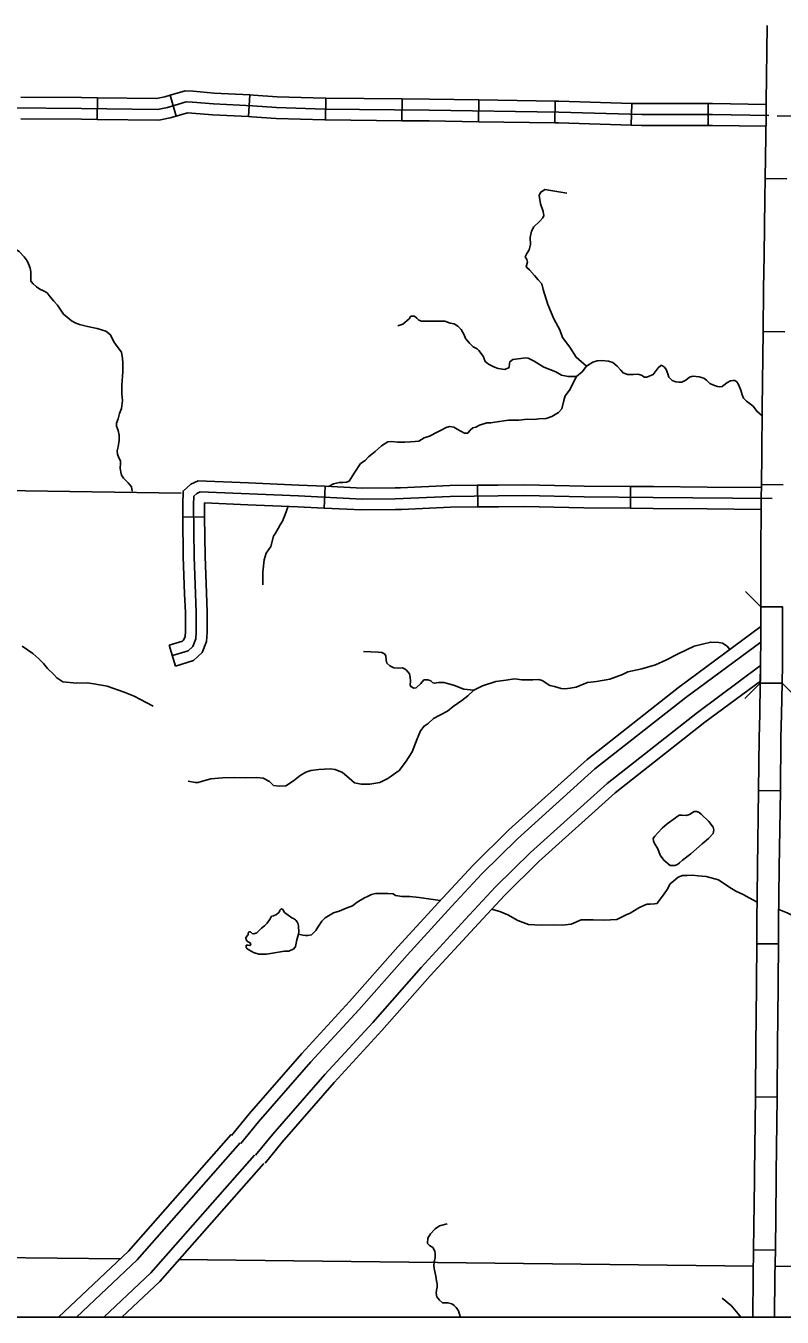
# Model space of a CAD drawing. Extents: x 8749 to 11879, y 13275 to 15339.
# Drawn here: x 9782.1 to 9886.5, y 13439.9 to 13618.1 of the extents above; entities that cross this region are included whole.
import ezdxf

# ---------------------------------------------------------------- set-up
doc = ezdxf.new("R2010")
doc.units = 0
for name, color, linetype in [('Level 19', 7, 'Continuous'), ('Level 31', 7, 'Continuous'), ('Level 32', 7, 'Continuous'), ('Level 35', 7, 'Continuous'), ('Level 38', 7, 'Continuous'), ('Level 45', 7, 'Continuous'), ('Level 5', 7, 'Continuous'), ('R_Draft', 7, 'Continuous')]:
    doc.layers.add(name, color=color, linetype=linetype)

msp = doc.modelspace()

# ---------------------------------------------------------------- linework, layer by layer
at = {"layer": 'Level 19'}
for points in [[(9883.5, 13533.03), (9883.51, 13535.16), (9872.16, 13526.75), (9859.54, 13516.82), (9848.76, 13507.14), (9843.81, 13502.23), (9839.57, 13497.67), (9833.43, 13490.97), (9826.76, 13483.43), (9820.15, 13476.24), (9812.88, 13467.91), (9810.45, 13464.92)], [(9811.76, 13463.85), (9814.18, 13466.82), (9821.42, 13475.1), (9828.03, 13482.29), (9834.69, 13489.84), (9840.82, 13496.52), (9845.03, 13501.05), (9849.93, 13505.9), (9860.63, 13515.52), (9873.19, 13525.4), (9883.5, 13533.03)], [(9883.45, 13527.65), (9883.49, 13529.79), (9874.77, 13523.33), (9862.31, 13513.53), (9851.71, 13504.01), (9846.9, 13499.24), (9842.73, 13494.75), (9836.62, 13488.1), (9829.96, 13480.55), (9823.35, 13473.37), (9816.17, 13465.14), (9813.78, 13462.21)], [(9815.1, 13461.13), (9817.47, 13464.04), (9824.62, 13472.23), (9831.22, 13479.41), (9837.89, 13486.96), (9843.98, 13493.6), (9848.12, 13498.06), (9852.88, 13502.77), (9863.4, 13512.23), (9875.8, 13521.98), (9883.45, 13527.65)], [(9810.41, 13465.06), (9796.24, 13448.98), (9786.59, 13439.87)], [(9789.06, 13439.87), (9797.46, 13447.8), (9811.68, 13463.94)], [(9813.63, 13462.22), (9799.33, 13445.99), (9792.85, 13439.87)], [(9795.32, 13439.87), (9800.56, 13444.81), (9814.91, 13461.09)]]:
    msp.add_lwpolyline(points, dxfattribs=at)
at = {"layer": 'Level 31'}
for p, q in [((9884.12, 13597), (9887.12, 13596.96)), ((9883.83, 13575.88), (9886.83, 13575.85)), ((9886.59, 13554.72), (9883.59, 13554.77)), ((9886.44, 13527.35), (9883.44, 13527.36)), ((9883.21, 13512.53), (9886.21, 13512.49)), ((9882.95, 13491.4), (9885.95, 13491.38)), ((9882.95, 13491.4), (9882.95, 13491.4)), ((9885.75, 13470.25), (9882.76, 13470.28)), ((9882.52, 13449.17), (9885.52, 13449.13))]:
    msp.add_line(p, q, dxfattribs=at)
for points in [[(9884.4, 13618.12), (9884.27, 13607.56)], [(9884.27, 13607.56), (9884.25, 13605.7), (9884.12, 13597)], [(9884.12, 13597), (9884.08, 13594.26), (9883.96, 13586.44)], [(9883.96, 13586.44), (9883.89, 13581.79), (9883.83, 13575.88)], [(9883.72, 13565.32), (9883.83, 13575.88)], [(9883.59, 13554.77), (9883.66, 13558.97), (9883.72, 13565.32)], [(9883.59, 13554.77), (9883.56, 13552.85), (9883.53, 13544.19)], [(9883.53, 13544.19), (9883.51, 13541.18), (9883.51, 13537.89)], [(9883.51, 13537.89), (9883.51, 13535.68), (9883.5, 13534.86), (9883.5, 13533.63)], [(9883.51, 13537.89), (9886.51, 13537.89), (9886.51, 13535.66), (9886.5, 13534.84), (9886.5, 13533.62)], [(9883.5, 13533.63), (9883.49, 13529.94), (9883.44, 13527.36)], [(9886.5, 13533.62), (9886.49, 13529.91), (9886.44, 13527.35), (9883.44, 13527.38)], [(9883.44, 13527.36), (9883.36, 13523.09)], [(9886.36, 13523.04), (9886.44, 13527.35)], [(9883.36, 13523.09), (9883.3, 13519.84), (9883.21, 13512.53)], [(9886.21, 13512.49), (9886.3, 13519.8), (9886.36, 13523.04)], [(9883.21, 13512.53), (9883.07, 13501.97)], [(9886.21, 13512.49), (9886.07, 13501.93)], [(9883.07, 13501.97), (9883.07, 13501.84), (9882.97, 13494.42), (9882.95, 13491.4)], [(9886.07, 13501.93), (9886.07, 13501.8), (9885.97, 13494.39), (9885.95, 13491.38)], [(9882.86, 13480.84), (9882.95, 13491.4)], [(9885.95, 13491.38), (9885.86, 13480.82)], [(9882.76, 13470.28), (9882.83, 13477.97), (9882.86, 13480.84)], [(9885.86, 13480.82), (9885.83, 13477.94), (9885.75, 13470.25)], [(9882.76, 13470.28), (9882.65, 13459.72)], [(9885.75, 13470.25), (9885.65, 13459.69)], [(9882.65, 13459.72), (9882.64, 13458.79), (9882.52, 13449.17)], [(9885.65, 13459.69), (9885.64, 13458.75), (9885.52, 13449.13)], [(9882.42, 13439.87), (9882.47, 13445.55), (9882.52, 13449.17)], [(9885.52, 13449.13), (9885.47, 13445.51), (9885.42, 13439.87)]]:
    msp.add_lwpolyline(points, dxfattribs=at)
at = {"layer": 'Level 32'}
for p, q in [((9802.85, 13605.62), (9802.01, 13608.5)), ((9812.82, 13605.55), (9812.98, 13608.54)), ((9791.92, 13605.16), (9791.96, 13608.16)), ((9823.43, 13605.1), (9823.46, 13608.1)), ((9833.99, 13604.99), (9834.02, 13607.99)), ((9844.54, 13604.85), (9844.59, 13607.85)), ((9855.1, 13604.68), (9855.15, 13607.68)), ((9865.64, 13604.38), (9865.72, 13607.38)), ((9876.24, 13604.34), (9876.24, 13607.34))]:
    msp.add_line(p, q, dxfattribs=at)
for points in [[(9791.96, 13608.16), (9800.13, 13608.05), (9801.28, 13608.29), (9802.01, 13608.5)], [(9802.01, 13608.5), (9804.06, 13609.1), (9805.19, 13609.04), (9808.06, 13608.8), (9812.98, 13608.54)], [(9812.98, 13608.54), (9813.48, 13608.52), (9816.76, 13608.28), (9823.39, 13608.1), (9823.46, 13608.1)], [(9737.53, 13574.24), (9748.35, 13580.56), (9771.37, 13594.15), (9775.18, 13596.44), (9777.39, 13597.53), (9777.82, 13597.91), (9778.34, 13598.57), (9778.53, 13600.17), (9778.95, 13605.94), (9779.23, 13606.45), (9779.94, 13606.74), (9789.75, 13606.69), (9800.27, 13606.55), (9801.64, 13606.83), (9804.23, 13607.59), (9805.08, 13607.54), (9807.96, 13607.3), (9813.38, 13607.02), (9816.69, 13606.79), (9823.36, 13606.6), (9837.75, 13606.46), (9855.62, 13606.17), (9867.09, 13605.84), (9876.85, 13605.84)], [(9781.38, 13608.23), (9789.77, 13608.19), (9791.96, 13608.16)], [(9823.46, 13608.1), (9834.02, 13607.99)], [(9834.02, 13607.99), (9837.77, 13607.95), (9844.59, 13607.85)], [(9844.59, 13607.85), (9855.15, 13607.68)], [(9855.15, 13607.68), (9855.66, 13607.67), (9865.72, 13607.38)], [(9865.72, 13607.38), (9867.11, 13607.34), (9876.24, 13607.34)], [(9876.24, 13607.34), (9876.86, 13607.34), (9884.27, 13607.21)], [(9781.37, 13605.23), (9789.74, 13605.19), (9791.92, 13605.16)], [(9791.92, 13605.16), (9800.42, 13605.05), (9802, 13605.38), (9802.85, 13605.62)], [(9802.85, 13605.62), (9804.41, 13606.08), (9804.98, 13606.04), (9807.86, 13605.81), (9812.82, 13605.55)], [(9812.82, 13605.55), (9813.29, 13605.52), (9816.61, 13605.29), (9823.33, 13605.1), (9823.43, 13605.1)], [(9823.43, 13605.1), (9833.99, 13604.99)], [(9833.99, 13604.99), (9837.73, 13604.96), (9844.54, 13604.85)], [(9844.54, 13604.85), (9855.1, 13604.68)], [(9876.85, 13605.84), (9884.64, 13605.7)], [(9914.38, 13605.59), (9913.53, 13605.73), (9912.16, 13605.68), (9907.68, 13605.63), (9896.22, 13605.54), (9885.75, 13605.68)], [(9855.1, 13604.68), (9855.59, 13604.67), (9865.64, 13604.38)], [(9865.64, 13604.38), (9867.06, 13604.34), (9876.24, 13604.34)], [(9876.24, 13604.34), (9876.84, 13604.34), (9884.23, 13604.21)], [(9802.31, 13531.16), (9804.47, 13531.82), (9805.13, 13532.44), (9805.53, 13533.47), (9805.6, 13534.44), (9805.6, 13537.15), (9805.31, 13544.81), (9805.24, 13551.96), (9805.27, 13553.17)], [(9805.27, 13553.17), (9805.68, 13553.54), (9806.15, 13553.76), (9819.7, 13553.21), (9828.5, 13552.77), (9833.07, 13552.81), (9840.66, 13553.14), (9847.29, 13553.21), (9850.91, 13553.25), (9859.12, 13553.06), (9868.68, 13552.99), (9885.06, 13552.84)]]:
    msp.add_lwpolyline(points, dxfattribs=at)
at = {"layer": 'Level 35'}
for points in [[(9859.44, 13571.13), (9858.03, 13572.33), (9857.14, 13573.74), (9856.14, 13575.06), (9855.79, 13576.14), (9854.93, 13577.65), (9854.14, 13579.62), (9853.5, 13581.67), (9853.31, 13582.45), (9852.77, 13583.02), (9852.26, 13583.61), (9851.61, 13584.4), (9851.21, 13584.72), (9851.15, 13584.88), (9851.31, 13585.45), (9851.23, 13585.83), (9850.99, 13586.18), (9851.21, 13586.67), (9851.53, 13587.18), (9851.75, 13587.89), (9851.67, 13588.88), (9851.85, 13589.75), (9852.2, 13590.34), (9853.04, 13591.1), (9853.42, 13591.58), (9853.55, 13591.91), (9853.5, 13592.47), (9853.12, 13593.53), (9852.93, 13594.66), (9853.12, 13595.09), (9853.71, 13595.47), (9856.76, 13594.98)], [(9780.06, 13587.34), (9780.57, 13587.31), (9781.17, 13586.94), (9781.83, 13586.2), (9782.25, 13585.64), (9782.45, 13585.24), (9782.7, 13584.65), (9782.79, 13584.11), (9782.77, 13583.51)], [(9788.06, 13577.65), (9787.28, 13578.3), (9786.93, 13578.86), (9786.47, 13579.51), (9785.96, 13580.08), (9785.42, 13580.67), (9785.02, 13581.21), (9784.51, 13581.51), (9784.02, 13581.72), (9783.54, 13582.05), (9783.1, 13582.45), (9782.78, 13582.86), (9782.77, 13583.51)], [(9796.77, 13553.84), (9796.64, 13554.48), (9796.2, 13555.02), (9795.56, 13555.67), (9795.29, 13556.08), (9795.18, 13556.48), (9795.1, 13557.02), (9795.15, 13557.69), (9795.15, 13558.05), (9794.91, 13558.48), (9794.75, 13558.96), (9794.69, 13559.42), (9794.8, 13559.99), (9794.94, 13560.88), (9794.94, 13561.58), (9794.8, 13562.23), (9794.59, 13562.82), (9794.59, 13563.23), (9794.8, 13563.82), (9794.99, 13564.6), (9795.26, 13565.25), (9795.42, 13566.36), (9795.31, 13567.31), (9795.31, 13568.5), (9795.48, 13570.33), (9795.45, 13571.55), (9795.42, 13572.19), (9795.26, 13573.03), (9794.69, 13573.84), (9794.21, 13574.49), (9793.75, 13575.43), (9793.13, 13575.94), (9791.92, 13576.3), (9790.6, 13576.57), (9789.49, 13576.86), (9788.9, 13577.11), (9788.38, 13577.38), (9788.06, 13577.65)], [(9858.07, 13569.68), (9856.91, 13569.68), (9856.02, 13569.89), (9855.23, 13570.32), (9853.59, 13570.97), (9852.22, 13571.78), (9851.41, 13572.21), (9851.03, 13572.27), (9850.38, 13572.19), (9849.3, 13572.02), (9848.9, 13571.73), (9848.82, 13571.46), (9848.77, 13570.94), (9848.17, 13570.67), (9847.26, 13570.78), (9846.74, 13570.97), (9845.91, 13571.38), (9845.48, 13571.75), (9845.18, 13572.51), (9844.59, 13573.27), (9844.35, 13573.48), (9843.83, 13573.78), (9843.32, 13574.29), (9842.78, 13574.91), (9842.59, 13575.42), (9842.16, 13576.18), (9841.7, 13576.64), (9841.19, 13576.96), (9840.65, 13577.04), (9839.92, 13577.31), (9839.12, 13577.34), (9837.09, 13577.31), (9836.69, 13577.34), (9836.34, 13577.47), (9836.04, 13577.74), (9835.72, 13578.01), (9835.4, 13578.01), (9835.21, 13578.01), (9834.99, 13577.66), (9834.13, 13576.91), (9833.43, 13576.69)], [(9858.07, 13569.68), (9858.85, 13570.35), (9859.44, 13571.13), (9860.35, 13571.67), (9860.92, 13571.83), (9861.51, 13571.89), (9862.51, 13571.81), (9863.08, 13571.62), (9863.67, 13571.13), (9864.21, 13570.54), (9864.51, 13570.19), (9865.13, 13569.95), (9865.93, 13569.95), (9866.45, 13570), (9866.72, 13569.95), (9867.12, 13569.84), (9867.42, 13569.59), (9867.79, 13569.57), (9868.66, 13569.97), (9869.06, 13570.49), (9869.36, 13570.86)], [(9869.36, 13570.86), (9869.71, 13571.19), (9869.8, 13571.21), (9869.95, 13571.16), (9870.23, 13570.95), (9870.45, 13570.67), (9870.69, 13570.04), (9870.82, 13569.59), (9871.26, 13569.13), (9871.8, 13568.94), (9872.19, 13568.88), (9872.63, 13568.9), (9873.17, 13569.2), (9873.67, 13569.57), (9874.19, 13569.71), (9875.03, 13569.65), (9875.63, 13569.47), (9876.03, 13569.16), (9876.49, 13568.74), (9877.13, 13568.42), (9877.53, 13568.29), (9877.87, 13568.28), (9878.16, 13568.32), (9878.39, 13568.48), (9878.84, 13568.79), (9879.34, 13569.1), (9879.67, 13569.14), (9879.93, 13569.11), (9880.22, 13568.94), (9880.42, 13568.57), (9880.75, 13567.8), (9880.96, 13567.17), (9881.13, 13566.71), (9881.56, 13566.3), (9882.46, 13565.6)], [(9846.83, 13563.37), (9848.71, 13563.64), (9850.11, 13563.67), (9851.32, 13563.78), (9852.24, 13563.75), (9852.89, 13563.83), (9853.88, 13563.91), (9854.67, 13564.16), (9855.61, 13564.7), (9856.07, 13565.24), (9856.34, 13566.37), (9856.53, 13567.02), (9857.09, 13567.8), (9858.07, 13569.68)], [(9882.46, 13565.6), (9882.95, 13564.88), (9883.71, 13564.24)], [(9826.71, 13555.22), (9827.5, 13556.46), (9828.28, 13557.67), (9828.92, 13558.1), (9829.38, 13558.62), (9830.27, 13559.35), (9831.16, 13560.13), (9832.02, 13560.67), (9832.59, 13560.7), (9833.37, 13560.64), (9834.37, 13560.61), (9835.18, 13560.67), (9835.8, 13560.7), (9836.34, 13560.78), (9837.06, 13561.21), (9837.79, 13561.45), (9838.92, 13562.04), (9839.49, 13562.31), (9840.11, 13562.64), (9840.57, 13562.77), (9841.16, 13562.67), (9841.62, 13562.42), (9842.1, 13562.13), (9842.62, 13561.88), (9843.07, 13561.88), (9843.42, 13562.26), (9843.75, 13562.58), (9844.18, 13562.69), (9844.69, 13562.96), (9845.72, 13563.29), (9846.26, 13563.29), (9846.83, 13563.37)], [(9823.87, 13554.5), (9824.55, 13554.89), (9825.36, 13555.06), (9825.84, 13555.06), (9826.35, 13555.08), (9826.71, 13555.22)], [(9814.79, 13540.94), (9814.77, 13542.7), (9814.98, 13544.37), (9815.23, 13545.29), (9815.87, 13546.23), (9816.25, 13547.63), (9816.52, 13548.07), (9816.92, 13548.71), (9817.19, 13549.2), (9817.49, 13549.74), (9817.89, 13550.63), (9818.29, 13551.77)], [(9781.56, 13532.49), (9783.05, 13531.44), (9783.88, 13530.71), (9784.5, 13530.06), (9785.07, 13529.39), (9785.93, 13528.55), (9786.35, 13528.11)], [(9879.26, 13532.01), (9878.87, 13532.47), (9878.25, 13532.9), (9877.71, 13532.98), (9876.6, 13533.04), (9874.31, 13532.47), (9872.13, 13531.42), (9870.43, 13530.55), (9869, 13529.9), (9867.08, 13529.34), (9865.17, 13528.91)], [(9843.92, 13526.39), (9842.54, 13526.53), (9841.22, 13527.04), (9840.44, 13527.28), (9839.77, 13527.44), (9839.04, 13527.44), (9838.5, 13527.34), (9838.26, 13527.42), (9837.96, 13527.69), (9837.58, 13527.8), (9837.01, 13527.8), (9836.58, 13527.31), (9835.96, 13526.74), (9835.61, 13526.66), (9835.23, 13526.88), (9835.13, 13527.15), (9835.18, 13527.66), (9835.1, 13528.17), (9835.05, 13528.66), (9834.59, 13529.2), (9834.34, 13529.36), (9834.05, 13529.47), (9833.51, 13529.44), (9832.89, 13529.5), (9832.3, 13529.77), (9831.92, 13530.14), (9831.81, 13530.52), (9831.78, 13531.14), (9831.57, 13531.39), (9831.19, 13531.6), (9830.7, 13531.63), (9828.68, 13531.74)], [(9837.59, 13521.81), (9838.36, 13522.48), (9839.2, 13522.96), (9840.28, 13523.48), (9841.06, 13524.15), (9842.25, 13524.96), (9843.06, 13525.61), (9843.92, 13526.39), (9845.1, 13527.01), (9846.94, 13527.61), (9848.02, 13527.74), (9849.55, 13527.96), (9850.55, 13527.82), (9852.03, 13527.82), (9852.87, 13527.85), (9853.33, 13527.71), (9854.41, 13527.04), (9855.03, 13526.88), (9855.97, 13526.61), (9856.48, 13526.58), (9857.21, 13526.66), (9858.02, 13526.82), (9859.15, 13527.26), (9859.59, 13527.44), (9860.83, 13527.61), (9862.66, 13527.93), (9864.44, 13528.55), (9865.17, 13528.91)], [(9786.35, 13528.11), (9787.19, 13527.56), (9789.05, 13527.35), (9790.54, 13527.4), (9791.48, 13527.26), (9793.31, 13526.94), (9795.66, 13526.13), (9797.03, 13525.59), (9799.65, 13524.19)], [(9812.45, 13514.28), (9813.96, 13514.33), (9814.85, 13514.25), (9815.69, 13513.79), (9816.28, 13513.25), (9817.06, 13513.15), (9817.98, 13513.2), (9819.03, 13513.88), (9819.95, 13514.63), (9820.73, 13515.09), (9821.41, 13515.31), (9822.51, 13515.47), (9824.08, 13515.52), (9824.75, 13515.44), (9825.78, 13515.04), (9826.69, 13514.25), (9827.42, 13513.63), (9828.36, 13513.44), (9829.55, 13513.44), (9830.95, 13513.66), (9832.06, 13514.2), (9833.62, 13515.31), (9834.46, 13516.44), (9835.4, 13517.87), (9836.1, 13519.68), (9836.53, 13520.79), (9837.05, 13521.43), (9837.59, 13521.81)], [(9812.45, 13514.28), (9810.84, 13514.33), (9809.2, 13514.28), (9807.63, 13514.15), (9806.45, 13513.82), (9805.85, 13513.66), (9805.45, 13513.66), (9804.5, 13513.82)], [(9868.8, 13505.34), (9869.29, 13504.48), (9869.61, 13503.64), (9870.12, 13502.92), (9871, 13502.22), (9871.45, 13502.19), (9871.63, 13502.22), (9872.02, 13502.35), (9872.31, 13502.58), (9872.7, 13502.93), (9873.88, 13503.81), (9875.41, 13505.17), (9876.29, 13505.94), (9876.92, 13506.62), (9877.04, 13507.1), (9876.96, 13507.47), (9876.32, 13508.29), (9875.27, 13509.29), (9875.01, 13509.5), (9874.67, 13509.64), (9874.31, 13509.64), (9873.68, 13509.26), (9873.22, 13509.12), (9872.62, 13509.15), (9872.26, 13509.15), (9871.74, 13508.78), (9870.59, 13507.96), (9869.88, 13507.36), (9869.32, 13506.71), (9868.89, 13506.25), (9868.67, 13505.91), (9868.72, 13505.62), (9868.8, 13505.34)], [(9865.47, 13495.62), (9866.7, 13496.38), (9867.47, 13496.73), (9867.83, 13496.85), (9868.26, 13496.87), (9868.83, 13496.9), (9869.2, 13496.96), (9869.34, 13497.19), (9870.07, 13498.13), (9870.57, 13498.89), (9871, 13499.65), (9871.49, 13500.09), (9872.12, 13500.57), (9872.73, 13500.8), (9873.37, 13500.83), (9874.1, 13500.86), (9874.88, 13500.79), (9875.99, 13500.7), (9877.66, 13500.23)], [(9877.66, 13500.23), (9879.12, 13499.26), (9880.07, 13498.66), (9881.07, 13498.18), (9881.93, 13497.75), (9883.01, 13497.12)], [(9833.12, 13498.08), (9832.77, 13498.29), (9832.04, 13498.35), (9831.5, 13498.32), (9831.07, 13498.32), (9830.32, 13498.32), (9829.78, 13498.21), (9829.24, 13497.91), (9828.81, 13497.73), (9827.81, 13497.13), (9827.16, 13496.62), (9826.3, 13496.3), (9825.33, 13495.92), (9824.55, 13495.65), (9823.41, 13495), (9822.93, 13494.54), (9822.36, 13493.68), (9822.12, 13493.22), (9821.5, 13492.62), (9821.01, 13492.54), (9820.69, 13492.52), (9820.29, 13492.6), (9819.69, 13492.71)], [(9839.27, 13497.35), (9836.36, 13497.8), (9835.09, 13497.93), (9834.01, 13497.9), (9833.12, 13498.08)], [(9819.69, 13492.71), (9819.47, 13491.92), (9819.28, 13491.03), (9819.07, 13490.71), (9818.37, 13490.38), (9817.77, 13490.36), (9816.4, 13490.14), (9815.29, 13489.98), (9814.24, 13489.95), (9813.51, 13490.17), (9812.87, 13490.55), (9812.6, 13490.73), (9812.49, 13490.95), (9812.51, 13491.19), (9812.73, 13491.22), (9813, 13491.17), (9813.11, 13491.27), (9813.03, 13491.52), (9812.68, 13491.71), (9812.51, 13491.95), (9812.46, 13492.25), (9812.73, 13492.6), (9812.76, 13492.65), (9812.78, 13492.89), (9812.89, 13493.06), (9813.08, 13493.06), (9813.32, 13492.81), (9813.54, 13492.76), (9813.97, 13492.89), (9814.62, 13493.57), (9815, 13493.89), (9815.4, 13494.24), (9815.8, 13494.86), (9815.99, 13495.19), (9816.26, 13495.27), (9816.69, 13495.43), (9817.05, 13495.78), (9817.13, 13495.97), (9817.15, 13496.05), (9817.34, 13496.24), (9817.45, 13496.19), (9817.56, 13496.11), (9817.8, 13495.73), (9818.81, 13494.97), (9819.04, 13494.89), (9819.31, 13494.7), (9819.39, 13494.59), (9819.63, 13494.24), (9819.69, 13493.86), (9819.7, 13493.55), (9819.74, 13493.24), (9819.74, 13493.06), (9819.69, 13492.71)], [(9848.58, 13495.38), (9847.5, 13495.83), (9846.36, 13496.17)], [(9885.99, 13496.13), (9887.16, 13495.67), (9888.27, 13495.1), (9888.97, 13495.1), (9889.67, 13495.1), (9890.53, 13495.29), (9891.5, 13495.64), (9892.44, 13496.05), (9893.15, 13496.1)], [(9848.58, 13495.38), (9849.96, 13494.6), (9851.47, 13494.08), (9853.19, 13493.97), (9854.95, 13494), (9856.08, 13493.97), (9857.35, 13494.11), (9858.72, 13494.7), (9859.42, 13494.7), (9860.39, 13494.7), (9861.77, 13494.65), (9862.79, 13494.68), (9863.66, 13494.73), (9864.95, 13495.38), (9865.47, 13495.62)], [(9840.25, 13452.74), (9839.17, 13452.47), (9838.55, 13452.04), (9837.91, 13451.37), (9837.58, 13450.75), (9837.5, 13450.04), (9837.8, 13449.77), (9838.26, 13449.48), (9838.53, 13448.99), (9838.55, 13448.59), (9838.59, 13448.1), (9838.44, 13447.45), (9838.39, 13446.99), (9838.42, 13446.59)], [(9842.06, 13439.87), (9842.02, 13439.94), (9841.81, 13440.75), (9841.46, 13441.22), (9841.18, 13441.47), (9840.87, 13441.72), (9840.34, 13441.85), (9839.58, 13441.85), (9839.15, 13442.22), (9838.8, 13442.69), (9838.71, 13443.19), (9838.74, 13443.6), (9838.83, 13444.01), (9838.87, 13444.45), (9838.74, 13444.88), (9838.68, 13445.54), (9838.42, 13446.59)], [(9878.16, 13442.5), (9879.48, 13441.41), (9880.38, 13440.34), (9880.77, 13439.87)]]:
    msp.add_lwpolyline(points, dxfattribs=at)
at = {"layer": 'Level 38'}
for points in [[(9883.51, 13537.89), (9881.39, 13540.01)], [(9881.31, 13525.23), (9883.44, 13527.36)], [(9886.44, 13527.36), (9888.56, 13525.23)]]:
    msp.add_lwpolyline(points, dxfattribs=at)
at = {"layer": 'Level 45'}
for p, q in [((9823.24, 13551.53), (9823.39, 13554.53)), ((9844.44, 13551.68), (9844.41, 13554.68)), ((9865.53, 13551.52), (9865.55, 13554.51)), ((9806.75, 13550.32), (9803.75, 13550.29)), ((9802.74, 13529.72), (9801.87, 13532.59))]:
    msp.add_line(p, q, dxfattribs=at)
for points in [[(9803.75, 13550.29), (9803.74, 13551.98), (9803.79, 13553.86), (9804.84, 13554.81), (9805.85, 13555.27), (9812.83, 13554.99)], [(9812.83, 13554.99), (9819.77, 13554.71), (9823.39, 13554.53)], [(9823.39, 13554.53), (9828.53, 13554.27), (9833.04, 13554.31), (9833.81, 13554.34)], [(9833.81, 13554.34), (9840.61, 13554.64), (9844.41, 13554.68)], [(9844.41, 13554.68), (9847.27, 13554.71), (9850.92, 13554.75), (9855.02, 13554.66)], [(9855.02, 13554.66), (9859.14, 13554.56), (9865.55, 13554.51)], [(9865.55, 13554.51), (9868.69, 13554.49), (9876.12, 13554.42)], [(9876.12, 13554.42), (9883.58, 13554.35)], [(9806.75, 13550.32), (9806.74, 13551.95), (9806.75, 13552.24), (9812.71, 13551.99)], [(9812.71, 13551.99), (9819.64, 13551.71), (9823.24, 13551.53)], [(9823.24, 13551.53), (9828.46, 13551.27), (9833.11, 13551.31), (9833.94, 13551.34)], [(9833.94, 13551.34), (9840.7, 13551.64), (9844.44, 13551.68)], [(9844.44, 13551.68), (9847.3, 13551.71), (9850.9, 13551.75), (9854.95, 13551.66)], [(9854.95, 13551.66), (9859.09, 13551.56), (9865.53, 13551.52)], [(9865.53, 13551.52), (9868.66, 13551.49), (9876.09, 13551.42)], [(9876.09, 13551.42), (9883.56, 13551.35)], [(9804, 13539.69), (9803.81, 13544.78), (9803.75, 13550.29)], [(9807, 13539.81), (9806.81, 13544.85), (9806.75, 13550.32)], [(9801.87, 13532.59), (9803.69, 13533.15), (9803.85, 13533.3), (9804.05, 13533.8), (9804.1, 13534.49), (9804.1, 13537.12), (9804, 13539.69)], [(9802.74, 13529.72), (9805.24, 13530.48), (9806.4, 13531.58), (9807.01, 13533.13), (9807.1, 13534.38), (9807.1, 13537.18), (9807, 13539.81)]]:
    msp.add_lwpolyline(points, dxfattribs=at)
at = {"layer": 'Level 5'}
for points in [[(9803.51, 13553.6), (9778.94, 13553.93)], [(9795.11, 13447.91), (9777.68, 13448.11)], [(9882.49, 13446.92), (9803.21, 13447.82)], [(9936.41, 13446.35), (9885.49, 13446.89)]]:
    msp.add_lwpolyline(points, dxfattribs=at)
at = {"layer": 'R_Draft'}
msp.add_lwpolyline([(9678.09, 14456.3), (10959.72, 14456.3), (10959.72, 13439.87), (9678.09, 13439.87)], close=True, dxfattribs=at)

doc.saveas('drawing.dxf')
